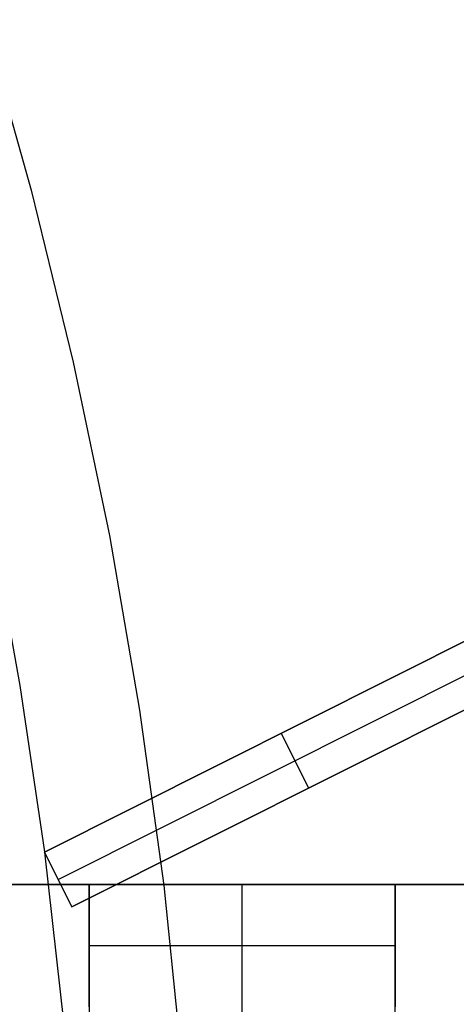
# Model space of a CAD drawing. Header units: millimetres. Extents: x 7986 to 9191, y -11326 to -10283.
# Tile 300 of 312: x 8669.33 to 8676.46, y -10657.77 to -10641.69. Entities that reach past the tile are written whole.
import ezdxf

# ---------------------------------------------------------------- set-up
doc = ezdxf.new("R2010")
doc.units = ezdxf.units.MM
doc.layers.add('BLANCO METALICO', color=7, linetype='Continuous', true_color=0xededed)
doc.layers.add('color', color=7, linetype='Continuous')

msp = doc.modelspace()

# ---------------------------------------------------------------- linework, layer by layer
at = {"layer": 'BLANCO METALICO'}
for p, q in [((8670.463, -10655.811, 156.581), (8625.395, -10655.811, 156.581)), ((8625.395, -10655.811, 158.081), (8670.463, -10655.811, 158.081)), ((8670.463, -10655.811, 159.581), (8659.31, -10655.811, 159.581)), ((8659.31, -10655.811, 162.081), (8670.463, -10655.811, 162.081)), ((8659.31, -10655.811, 160.831), (8670.463, -10655.811, 160.831)), ((8670.463, -10655.811, 162.081), (8670.463, -10655.811, 159.581)), ((8670.463, -10655.811, 159.581), (8670.463, -10655.811, 156.581)), ((8670.463, -10657.811, 162.081), (8670.463, -10655.811, 162.081)), ((8670.463, -10655.811, 156.581), (8670.463, -10665.811, 156.581)), ((8670.463, -10655.811, 156.581), (8675.463, -10655.811, 156.581)), ((8675.463, -10655.811, 162.081), (8670.463, -10655.811, 162.081)), ((8670.463, -10655.811, 159.581), (8675.463, -10655.811, 159.581)), ((8670.463, -10655.811, 158.081), (8675.463, -10655.811, 158.081)), ((8670.463, -10655.811, 160.831), (8675.463, -10655.811, 160.831)), ((8672.963, -10665.811, 156.581), (8672.963, -10655.811, 156.581)), ((8672.963, -10657.811, 162.081), (8672.963, -10655.811, 162.081)), ((8672.963, -10655.811, 156.581), (8672.963, -10655.811, 159.581)), ((8672.963, -10655.811, 159.581), (8672.963, -10655.811, 162.081)), ((8675.463, -10655.811, 162.081), (8684.999, -10655.811, 162.081)), ((8684.999, -10655.811, 159.581), (8675.463, -10655.811, 159.581)), ((8675.463, -10655.811, 159.581), (8675.463, -10655.811, 162.081)), ((8675.463, -10655.811, 156.581), (8675.463, -10655.811, 159.581)), ((8684.999, -10655.811, 156.581), (8675.463, -10655.811, 156.581)), ((8675.463, -10655.811, 162.081), (8675.463, -10657.811, 162.081)), ((8675.463, -10665.811, 156.581), (8675.463, -10655.811, 156.581)), ((8675.463, -10655.811, 160.831), (8684.999, -10655.811, 160.831)), ((8675.463, -10655.811, 158.081), (8684.999, -10655.811, 158.081)), ((8670.463, -10656.811, 162.081), (8675.463, -10656.811, 162.081))]:
    msp.add_line(p, q, dxfattribs=at)
at = {"layer": 'color', "color": 254, "true_color": 0xcad1ee}
for p, q in [((8668.732, -10641.686, -7.252), (8669.517, -10644.471, -7.252)), ((8669.517, -10644.471, -7.252), (8670.205, -10647.282, -7.252)), ((8670.205, -10647.282, -7.252), (8670.796, -10650.114, -7.252)), ((8668.844, -10649.853, -8.631), (8669.335, -10652.56, -8.631)), ((8670.796, -10650.114, -7.252), (8671.289, -10652.965, -7.252)), ((8669.733, -10655.283, -8.631), (8677.817, -10651.231, -12.29)), ((8669.733, -10655.283, -8.631), (8677.817, -10651.231, -12.29)), ((8677.817, -10651.231, -16.936), (8673.189, -10653.551, -16.936)), ((8677.475, -10651.402, -25.241), (8669.733, -10655.283, -10.241)), ((8677.475, -10651.402, -25.241), (8669.733, -10655.283, -10.241)), ((8669.957, -10655.73, -10.241), (8677.699, -10651.849, -25.241)), ((8678.265, -10652.125, -12.42), (8670.181, -10656.177, -8.773)), ((8678.265, -10652.125, -12.42), (8670.181, -10656.177, -8.773)), ((8673.674, -10654.426, -17.007), (8678.265, -10652.125, -17.007)), ((8670.181, -10656.177, -10.241), (8677.923, -10652.296, -25.241)), ((8670.181, -10656.177, -10.241), (8677.923, -10652.296, -25.241)), ((8669.335, -10652.56, -8.631), (8669.734, -10655.282, -8.631)), ((8671.289, -10652.965, -7.252), (8671.683, -10655.832, -7.252)), ((8674.052, -10654.237, -17.741), (8673.604, -10653.343, -17.741)), ((8673.775, -10653.257, -18.071), (8673.775, -10653.257, -10.456)), ((8674.223, -10654.151, -18.071), (8674.223, -10654.151, -10.591)), ((8669.733, -10655.283, -10.241), (8670.181, -10656.177, -10.241)), ((8669.733, -10655.283, -10.241), (8669.733, -10655.283, -8.631)), ((8670.181, -10656.177, -8.773), (8669.733, -10655.283, -8.631)), ((8669.733, -10655.283, -10.241), (8670.181, -10656.177, -10.241)), ((8669.733, -10655.283, -9.436), (8670.181, -10656.177, -9.436)), ((8669.733, -10655.283, -10.241), (8669.733, -10655.283, -8.631)), ((8670.181, -10656.177, -8.773), (8669.733, -10655.283, -8.631)), ((8669.734, -10655.285, -8.631), (8670.05, -10658.101, -8.631)), ((8669.957, -10655.73, -10.241), (8669.957, -10655.73, -8.701)), ((8671.683, -10655.832, -7.252), (8671.977, -10658.71, -7.252)), ((8670.181, -10656.177, -10.241), (8670.181, -10656.177, -8.773)), ((8670.181, -10656.177, -10.241), (8670.181, -10656.177, -8.773))]:
    msp.add_line(p, q, dxfattribs=at)

doc.saveas('drawing.dxf')
